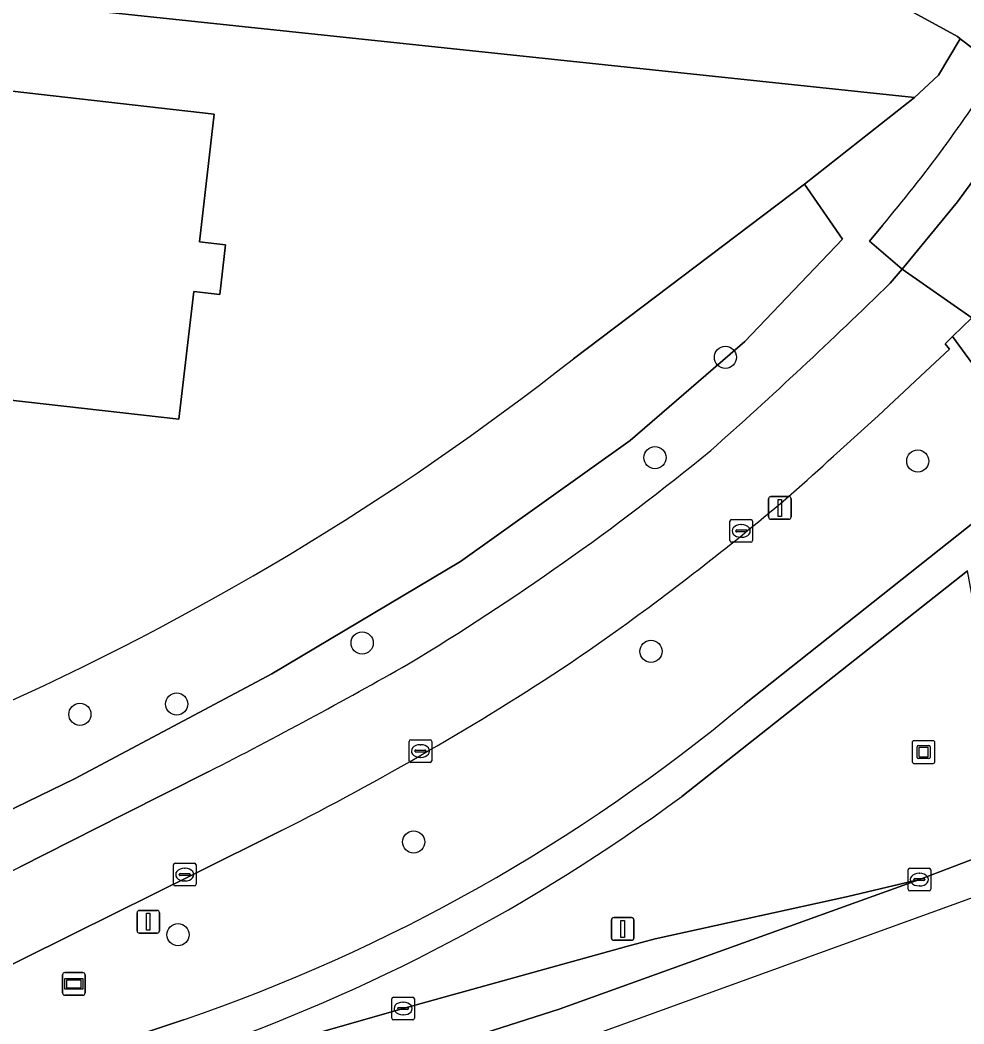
# Model space of a CAD drawing. Extents: x 161385 to 162589, y 388479 to 389756.
# Drawn here: x 162419.14 to 162460.73, y 388600.18 to 388644.42 of the extents above; entities that cross this region are included whole.
import ezdxf

# ---------------------------------------------------------------- set-up
doc = ezdxf.new("R2010")
doc.units = 0
for name, color, linetype in [('IMGEO_Berm_groen', 7, 'Continuous'), ('IMGEO_Boom', 7, 'Continuous'), ('IMGEO_Erf', 7, 'Continuous'), ('IMGEO_Fietspad_gesloten', 7, 'Continuous'), ('IMGEO_Gemengd_bos', 7, 'Continuous'), ('IMGEO_Kolk', 7, 'Continuous'), ('IMGEO_Kunstobject', 7, 'Continuous'), ('IMGEO_Lichtmast', 7, 'Continuous'), ('IMGEO_Loofbos', 7, 'Continuous'), ('IMGEO_OVBaan_gesloten', 7, 'Continuous'), ('IMGEO_Pand', 7, 'Continuous'), ('IMGEO_Rijbaan_regionaal_gesloten', 7, 'Continuous'), ('IMGEO_Voetpad_open', 7, 'Continuous'), ('IMGEO_Wegwijzer', 7, 'Continuous')]:
    doc.layers.add(name, color=color, linetype=linetype)

msp = doc.modelspace()

# ---------------------------------------------------------------- linework, layer by layer
at = {"layer": 'IMGEO_Berm_groen'}
for points in [[(162462.262, 388642.323), (162460.571, 388643.599), (162459.614, 388641.987), (162458.56, 388641.004), (162453.713, 388637.19), (162455.384, 388634.766), (162451.072, 388630.259), (162446.03, 388625.898), (162438.552, 388620.566), (162430.234, 388615.611), (162421.535, 388610.986), (162412.176, 388606.436), (162401.393, 388601.881), (162387.438, 388596.63), (162370.691, 388590.864), (162344.37, 388582.129), (162341.494, 388581.25), (162341.375, 388581.215), (162341.587, 388580.462)], [(162457.485, 388632.834), (162458.012, 388633.446), (162456.572, 388634.679), (162457.142, 388635.371)], [(162451.064, 388614.276), (162465.308, 388625.576), (162463.567, 388627.936), (162462.62, 388627.207), (162460.226, 388630.47), (162459.903, 388630.161), (162460.096, 388629.923), (162458.824, 388628.727), (162456.96, 388626.974), (162454.987, 388625.208)], [(162455.619, 388605.79), (162458.771, 388606.543), (162463.099, 388608.193), (162460.895, 388620.148), (162448.295, 388610.207)], [(162419.137, 388607.105), (162423.689, 388609.415), (162427.458, 388611.305)], [(162430.661, 388608.704), (162426.76, 388606.773), (162421.494, 388604.156), (162414.24, 388600.557), (162414.128, 388600.779), (162413.428, 388600.435)], [(162426.831, 388598.923), (162422.379, 388597.401), (162421.143, 388597.01), (162421.249, 388596.636), (162422.706, 388597.053), (162436.019, 388600.859), (162445.866, 388603.593), (162447.132, 388603.938), (162455.619, 388605.79)], [(162363.85, 388577.725), (162383.514, 388584.168), (162398.918, 388589.281), (162403.167, 388590.71), (162402.625, 388592.63), (162404.063, 388593.055), (162403.535, 388594.765), (162411.504, 388597.441), (162412.138, 388595.631), (162422.09, 388598.952), (162426.385, 388600.374)]]:
    msp.add_lwpolyline(points, dxfattribs=at)
for centre, radius, start, end in [((162407.768, 388677.096), 64.643, 319.80001, 327.45828), ((162299.264, 388794.47), 226.186, 311.64805, 314.38814), ((162377.617, 388713.243), 113.512, 301.10247, 309.34149), ((162406.171, 388677.703), 71.685, 308.90645, 312.92001), ((162376.902, 388713.113), 117.623, 304.41636, 309.16834), ((162330.521, 388801.565), 213.531, 296.99868, 299.6805), ((162372.2, 388724.211), 129.459, 296.84523, 303.35689), ((162400.907, 388674.459), 78.344, 288.97823, 309.80802), ((162400.721, 388674.645), 80.097, 289.02508, 306.4383), ((162330.911, 388783.216), 196.975, 292.0578, 296.60944)]:
    msp.add_arc(centre, radius, start, end, dxfattribs=at)
at = {"layer": 'IMGEO_Boom'}
for centre in [(162450.223, 388629.56), (162447.118, 388625.139), (162458.699, 388624.988), (162434.212, 388616.97), (162446.939, 388616.601), (162426.041, 388614.277), (162421.773, 388613.825), (162436.479, 388608.202), (162426.098, 388604.114)]:
    msp.add_circle(centre, 0.489, dxfattribs=at)
at = {"layer": 'IMGEO_Erf'}
for points in [[(162443.528, 388629.496), (162453.713, 388637.19), (162458.56, 388641.004), (162341.543, 388653.38), (162336.168, 388605.315)], [(162390.016, 388628.438), (162398.937, 388627.406), (162399.203, 388629.887), (162396.627, 388630.185), (162398.136, 388643.638), (162427.698, 388640.274), (162427.045, 388634.643), (162428.187, 388634.51), (162427.935, 388632.335), (162426.793, 388632.467), (162426.14, 388626.836), (162401.551, 388629.604), (162400.817, 388623.09), (162398.745, 388623.324), (162398.296, 388619.337), (162354.873, 388604.894), (162348.899, 388622.855), (162353.326, 388624.319)]]:
    msp.add_lwpolyline(points, dxfattribs=at)
msp.add_arc((162368.506, 388725.005), 121.45, 293.82735, 308.14949, dxfattribs=at)
at = {"layer": 'IMGEO_Fietspad_gesloten'}
for points in [[(162454.958, 388646.611), (162457.403, 388645.374), (162460.446, 388643.694), (162460.571, 388643.599), (162462.262, 388642.323)], [(162462.242, 388638.868), (162460.45, 388636.412), (162460.447, 388636.409), (162458.012, 388633.446), (162461.088, 388631.296)], [(162454.987, 388625.208), (162456.96, 388626.974), (162458.824, 388628.727), (162460.096, 388629.923), (162459.903, 388630.161), (162460.226, 388630.47), (162461.088, 388631.296), (162458.012, 388633.446), (162457.485, 388632.834)], [(162427.458, 388611.305), (162423.689, 388609.415), (162419.137, 388607.105)], [(162413.428, 388600.435), (162414.128, 388600.779), (162414.24, 388600.557), (162421.494, 388604.156), (162426.76, 388606.773), (162430.661, 388608.704)]]:
    msp.add_lwpolyline(points, dxfattribs=at)
for centre, radius, start, end in [((162299.264, 388794.47), 226.186, 311.64805, 314.38814), ((162377.617, 388713.243), 113.512, 301.10247, 309.34149), ((162406.171, 388677.703), 71.685, 308.90645, 312.92001), ((162376.902, 388713.113), 117.623, 304.41636, 309.16834), ((162330.521, 388801.565), 213.531, 296.99868, 299.6805), ((162372.2, 388724.211), 129.459, 296.84523, 303.35689), ((162330.911, 388783.216), 196.975, 292.0578, 296.60944)]:
    msp.add_arc(centre, radius, start, end, dxfattribs=at)
at = {"layer": 'IMGEO_Gemengd_bos'}
msp.add_lwpolyline([(162341.994, 388657.41), (162341.543, 388653.38), (162458.56, 388641.004), (162459.614, 388641.987), (162460.571, 388643.599), (162460.446, 388643.694), (162457.403, 388645.374), (162454.958, 388646.611), (162343.501, 388659.601)], dxfattribs=at)
at = {"layer": 'IMGEO_Kolk'}
for p, q in [((162450.417, 388621.484), (162450.417, 388622.336)), ((162450.492, 388622.41), (162451.344, 388622.41)), ((162450.905, 388622.19), (162450.93, 388622.19)), ((162451.418, 388622.336), (162451.418, 388621.484)), ((162450.676, 388621.904), (162450.676, 388621.916)), ((162451.114, 388621.867), (162450.716, 388621.867)), ((162450.719, 388621.953), (162451.117, 388621.953)), ((162451.16, 388621.916), (162451.16, 388621.904)), ((162451.344, 388621.41), (162450.492, 388621.41)), ((162450.928, 388621.63), (162450.903, 388621.63)), ((162436.282, 388611.781), (162436.282, 388612.633)), ((162436.357, 388612.707), (162437.209, 388612.707)), ((162436.77, 388612.487), (162436.795, 388612.487)), ((162437.283, 388612.633), (162437.283, 388611.781)), ((162436.541, 388612.201), (162436.541, 388612.213)), ((162436.979, 388612.164), (162436.581, 388612.164)), ((162436.584, 388612.25), (162436.982, 388612.25)), ((162436.793, 388611.927), (162436.768, 388611.927)), ((162437.025, 388612.213), (162437.025, 388612.201)), ((162437.209, 388611.707), (162436.357, 388611.707)), ((162425.894, 388606.335), (162425.894, 388607.187)), ((162425.969, 388607.261), (162426.821, 388607.261)), ((162426.895, 388607.187), (162426.895, 388606.335)), ((162426.153, 388606.755), (162426.153, 388606.767)), ((162426.591, 388606.718), (162426.193, 388606.718)), ((162426.196, 388606.804), (162426.594, 388606.804)), ((162426.382, 388607.041), (162426.407, 388607.041)), ((162426.637, 388606.767), (162426.637, 388606.755)), ((162458.27, 388606.118), (162458.27, 388606.97)), ((162458.345, 388607.044), (162459.197, 388607.044)), ((162458.758, 388606.824), (162458.783, 388606.824)), ((162459.271, 388606.97), (162459.271, 388606.118)), ((162426.821, 388606.261), (162425.969, 388606.261)), ((162426.405, 388606.481), (162426.38, 388606.481)), ((162458.529, 388606.538), (162458.529, 388606.55)), ((162458.967, 388606.501), (162458.569, 388606.501)), ((162458.572, 388606.587), (162458.97, 388606.587)), ((162458.781, 388606.264), (162458.756, 388606.264)), ((162459.013, 388606.55), (162459.013, 388606.538)), ((162459.197, 388606.044), (162458.345, 388606.044)), ((162435.593, 388601.36), (162436.445, 388601.36)), ((162435.518, 388600.434), (162435.518, 388601.286)), ((162435.777, 388600.854), (162435.777, 388600.866)), ((162435.82, 388600.903), (162436.218, 388600.903)), ((162436.006, 388601.14), (162436.031, 388601.14)), ((162436.261, 388600.866), (162436.261, 388600.854)), ((162436.519, 388601.286), (162436.519, 388600.434)), ((162436.215, 388600.817), (162435.817, 388600.817)), ((162436.029, 388600.58), (162436.004, 388600.58)), ((162436.445, 388600.36), (162435.593, 388600.36))]:
    msp.add_line(p, q, dxfattribs=at)
for points in [[(162450.417, 388621.484), (162450.417, 388622.336)], [(162450.492, 388622.41), (162451.344, 388622.41)], [(162451.418, 388622.336), (162451.418, 388621.484)], [(162451.344, 388621.41), (162450.492, 388621.41)], [(162436.282, 388611.781), (162436.282, 388612.633)], [(162436.357, 388612.707), (162437.209, 388612.707)], [(162437.283, 388612.633), (162437.283, 388611.781)], [(162437.209, 388611.707), (162436.357, 388611.707)], [(162425.894, 388606.335), (162425.894, 388607.187)], [(162425.969, 388607.261), (162426.821, 388607.261)], [(162426.895, 388607.187), (162426.895, 388606.335)], [(162458.27, 388606.118), (162458.27, 388606.97)], [(162458.345, 388607.044), (162459.197, 388607.044)], [(162459.271, 388606.97), (162459.271, 388606.118)], [(162426.821, 388606.261), (162425.969, 388606.261)], [(162459.197, 388606.044), (162458.345, 388606.044)], [(162435.593, 388601.36), (162436.445, 388601.36)], [(162435.518, 388600.434), (162435.518, 388601.286)], [(162436.519, 388601.286), (162436.519, 388600.434)], [(162436.445, 388600.36), (162435.593, 388600.36)]]:
    msp.add_lwpolyline(points, dxfattribs=at)
for centre, radius, start, end in [((162450.494, 388622.334), 0.0765, 91.552, 178.448), ((162450.494, 388622.334), 0.0765, 91.552, 178.448), ((162451.342, 388622.334), 0.0765, 1.552, 88.448), ((162451.342, 388622.334), 0.0765, 1.552, 88.448), ((162450.716, 388621.913), 0.0403, 85.8775, 175.7526), ((162450.713, 388621.903), 0.0366, 178.938, 274.7102), ((162451.117, 388621.91), 0.043, 264.8664, 352.4533), ((162451.121, 388621.915), 0.0386, 1.7309, 96.639), ((162450.494, 388621.486), 0.0765, 181.552, 268.448), ((162450.494, 388621.486), 0.0765, 181.552, 268.448), ((162451.342, 388621.486), 0.0765, 271.552, 358.448), ((162451.342, 388621.486), 0.0765, 271.552, 358.448), ((162436.359, 388612.631), 0.0765, 91.552, 178.448), ((162436.359, 388612.631), 0.0765, 91.552, 178.448), ((162437.207, 388612.631), 0.0765, 1.552, 88.448), ((162437.207, 388612.631), 0.0765, 1.552, 88.448), ((162436.581, 388612.21), 0.0403, 85.8775, 175.7526), ((162436.578, 388612.2), 0.0366, 178.938, 274.7102), ((162436.982, 388612.207), 0.043, 264.8664, 352.4533), ((162436.986, 388612.212), 0.0386, 1.7309, 96.639), ((162436.359, 388611.783), 0.0765, 181.552, 268.448), ((162436.359, 388611.783), 0.0765, 181.552, 268.448), ((162437.207, 388611.783), 0.0765, 271.552, 358.448), ((162437.207, 388611.783), 0.0765, 271.552, 358.448), ((162425.971, 388607.185), 0.0765, 91.552, 178.448), ((162425.971, 388607.185), 0.0765, 91.552, 178.448), ((162426.819, 388607.185), 0.0765, 1.552, 88.448), ((162426.819, 388607.185), 0.0765, 1.552, 88.448), ((162426.193, 388606.764), 0.0403, 85.8775, 175.7526), ((162426.19, 388606.754), 0.0366, 178.938, 274.7102), ((162426.594, 388606.761), 0.043, 264.8664, 352.4533), ((162426.598, 388606.766), 0.0386, 1.7309, 96.639), ((162458.347, 388606.968), 0.0765, 91.552, 178.448), ((162458.347, 388606.968), 0.0765, 91.552, 178.448), ((162459.195, 388606.968), 0.0765, 1.552, 88.448), ((162459.195, 388606.968), 0.0765, 1.552, 88.448), ((162425.971, 388606.337), 0.0765, 181.552, 268.448), ((162425.971, 388606.337), 0.0765, 181.552, 268.448), ((162426.819, 388606.337), 0.0765, 271.552, 358.448), ((162426.819, 388606.337), 0.0765, 271.552, 358.448), ((162458.569, 388606.547), 0.0403, 85.8775, 175.7526), ((162458.566, 388606.537), 0.0366, 178.938, 274.7102), ((162458.97, 388606.544), 0.043, 264.8664, 352.4533), ((162458.974, 388606.549), 0.0386, 1.7309, 96.639), ((162458.347, 388606.12), 0.0765, 181.552, 268.448), ((162458.347, 388606.12), 0.0765, 181.552, 268.448), ((162459.195, 388606.12), 0.0765, 271.552, 358.448), ((162459.195, 388606.12), 0.0765, 271.552, 358.448), ((162435.595, 388601.284), 0.0765, 91.552, 178.448), ((162435.595, 388601.284), 0.0765, 91.552, 178.448), ((162436.443, 388601.284), 0.0765, 1.552, 88.448), ((162436.443, 388601.284), 0.0765, 1.552, 88.448), ((162435.817, 388600.863), 0.0403, 85.8775, 175.7526), ((162436.222, 388600.865), 0.0386, 1.7309, 96.639), ((162435.595, 388600.436), 0.0765, 181.552, 268.448), ((162435.595, 388600.436), 0.0765, 181.552, 268.448), ((162435.814, 388600.853), 0.0366, 178.938, 274.7102), ((162436.218, 388600.86), 0.043, 264.8664, 352.4533), ((162436.443, 388600.436), 0.0765, 271.552, 358.448), ((162436.443, 388600.436), 0.0765, 271.552, 358.448)]:
    msp.add_arc(centre, radius, start, end, dxfattribs=at)
for centre, major_axis, ratio, start_param, end_param in [((162450.904, 388621.91), (-0.387, 0.002), 0.722429, 4.712389, 7.853982), ((162450.929, 388621.91), (-0.39, 0.002), 0.717154, 1.570796, 4.712389), ((162436.769, 388612.207), (-0.387, 0.002), 0.722429, 4.712389, 7.853982), ((162436.794, 388612.207), (-0.39, 0.002), 0.717154, 1.570796, 4.712389), ((162426.381, 388606.761), (-0.387, 0.002), 0.722429, 4.712389, 7.853982), ((162426.406, 388606.761), (-0.39, 0.002), 0.717154, 1.570796, 4.712389), ((162458.757, 388606.544), (-0.387, 0.002), 0.722429, 4.712389, 7.853982), ((162458.782, 388606.544), (-0.39, 0.002), 0.717154, 1.570796, 4.712389), ((162436.005, 388600.86), (-0.387, 0.002), 0.722429, 4.712389, 7.853982), ((162436.03, 388600.86), (-0.39, 0.002), 0.717154, 1.570796, 4.712389)]:
    msp.add_ellipse(centre, major_axis=major_axis, ratio=ratio, start_param=start_param, end_param=end_param, dxfattribs=at)
at = {"layer": 'IMGEO_Kunstobject'}
for p, q in [((162458.454, 388612.577), (162458.454, 388611.736)), ((162458.454, 388612.577), (162458.454, 388611.736)), ((162459.37, 388612.661), (162458.529, 388612.661)), ((162459.37, 388612.661), (162458.529, 388612.661)), ((162458.668, 388611.925), (162458.668, 388612.399)), ((162458.718, 388612.449), (162459.192, 388612.449)), ((162459.142, 388612.369), (162458.768, 388612.369)), ((162459.242, 388612.399), (162459.242, 388611.925)), ((162459.454, 388611.745), (162459.454, 388612.586)), ((162459.454, 388611.745), (162459.454, 388612.586)), ((162458.748, 388612.349), (162458.748, 388611.975)), ((162458.768, 388611.955), (162459.142, 388611.955)), ((162459.162, 388611.975), (162459.162, 388612.349)), ((162458.538, 388611.661), (162459.379, 388611.661)), ((162458.538, 388611.661), (162459.379, 388611.661)), ((162459.192, 388611.875), (162458.718, 388611.875))]:
    msp.add_line(p, q, dxfattribs=at)
for centre, radius, start, end in [((162458.532, 388612.583), 0.0779, 92.4484, 184.2845), ((162458.532, 388612.583), 0.0779, 92.4484, 184.2845), ((162458.718, 388612.399), 0.05, 90, 180), ((162458.768, 388612.349), 0.02, 90, 180), ((162459.142, 388612.349), 0.02, 360, 90), ((162459.192, 388612.399), 0.05, 360, 90), ((162459.376, 388612.583), 0.0779, 2.4484, 94.2845), ((162459.376, 388612.583), 0.0779, 2.4484, 94.2845), ((162458.718, 388611.925), 0.05, 180, 270), ((162458.768, 388611.975), 0.02, 180, 270), ((162459.142, 388611.975), 0.02, 270, 0), ((162459.192, 388611.925), 0.05, 270, 0), ((162458.532, 388611.739), 0.0779, 182.4484, 274.2845), ((162458.532, 388611.739), 0.0779, 182.4484, 274.2845), ((162459.376, 388611.739), 0.0779, 272.4484, 4.2845), ((162459.376, 388611.739), 0.0779, 272.4484, 4.2845)]:
    msp.add_arc(centre, radius, start, end, dxfattribs=at)
at = {"layer": 'IMGEO_Lichtmast'}
for p, q in [((162452.126, 388622.524), (162452.126, 388623.324)), ((162452.126, 388623.324), (162452.126, 388622.524)), ((162452.226, 388623.424), (162453.016, 388623.424)), ((162453.016, 388623.424), (162452.226, 388623.424)), ((162453.116, 388623.324), (162453.116, 388622.524)), ((162453.116, 388622.524), (162453.116, 388623.324)), ((162453.016, 388622.424), (162452.226, 388622.424)), ((162452.226, 388622.424), (162453.016, 388622.424)), ((162424.29, 388604.281), (162424.29, 388605.081)), ((162424.29, 388605.081), (162424.29, 388604.281)), ((162424.39, 388605.181), (162425.18, 388605.181)), ((162425.18, 388605.181), (162424.39, 388605.181)), ((162425.28, 388605.081), (162425.28, 388604.281)), ((162425.28, 388604.281), (162425.28, 388605.081)), ((162445.3, 388604.865), (162446.09, 388604.865)), ((162446.09, 388604.865), (162445.3, 388604.865)), ((162445.2, 388603.965), (162445.2, 388604.765)), ((162445.2, 388604.765), (162445.2, 388603.965)), ((162446.19, 388604.765), (162446.19, 388603.965)), ((162446.19, 388603.965), (162446.19, 388604.765)), ((162425.18, 388604.181), (162424.39, 388604.181)), ((162424.39, 388604.181), (162425.18, 388604.181)), ((162446.09, 388603.865), (162445.3, 388603.865)), ((162445.3, 388603.865), (162446.09, 388603.865))]:
    msp.add_line(p, q, dxfattribs=at)
for points in [[(162452.546, 388623.299), (162452.696, 388623.299), (162452.696, 388622.549), (162452.546, 388622.549), (162452.546, 388623.299)], [(162424.71, 388605.056), (162424.86, 388605.056), (162424.86, 388604.306), (162424.71, 388604.306), (162424.71, 388605.056)], [(162445.62, 388604.74), (162445.77, 388604.74), (162445.77, 388603.99), (162445.62, 388603.99), (162445.62, 388604.74)]]:
    msp.add_lwpolyline(points, dxfattribs=at)
for centre, start, end in [((162452.226, 388623.324), 90, 180), ((162452.226, 388623.324), 90, 180), ((162453.016, 388623.324), 0, 90), ((162453.016, 388623.324), 360, 90), ((162452.226, 388622.524), 180, 270), ((162452.226, 388622.524), 180, 270), ((162453.016, 388622.524), 270, 0), ((162453.016, 388622.524), 270, 0), ((162424.39, 388605.081), 90, 180), ((162424.39, 388605.081), 90, 180), ((162425.18, 388605.081), 0, 90), ((162425.18, 388605.081), 360, 90), ((162445.3, 388604.765), 90, 180), ((162445.3, 388604.765), 90, 180), ((162446.09, 388604.765), 0, 90), ((162446.09, 388604.765), 360, 90), ((162424.39, 388604.281), 180, 270), ((162424.39, 388604.281), 180, 270), ((162425.18, 388604.281), 270, 0), ((162425.18, 388604.281), 270, 0), ((162445.3, 388603.965), 180, 270), ((162445.3, 388603.965), 180, 270), ((162446.09, 388603.965), 270, 0), ((162446.09, 388603.965), 270, 0)]:
    msp.add_arc(centre, 0.1, start, end, dxfattribs=at)
at = {"layer": 'IMGEO_Loofbos'}
msp.add_lwpolyline([(162412.176, 388606.436), (162421.535, 388610.986), (162430.234, 388615.611), (162438.552, 388620.566), (162446.03, 388625.898), (162451.072, 388630.259), (162455.384, 388634.766), (162453.713, 388637.19), (162443.528, 388629.496)], dxfattribs=at)
msp.add_arc((162368.506, 388725.005), 121.45, 293.82735, 308.14949, dxfattribs=at)
at = {"layer": 'IMGEO_OVBaan_gesloten'}
msp.add_lwpolyline([(162429.724, 388596.61), (162442.89, 388600.83), (162458.771, 388606.543), (162455.619, 388605.79), (162447.132, 388603.938), (162445.866, 388603.593), (162436.019, 388600.859), (162422.706, 388597.053), (162421.249, 388596.636), (162419.453, 388596.123), (162417.539, 388595.543), (162404.377, 388591.117), (162403.167, 388590.71), (162398.918, 388589.281), (162383.514, 388584.168), (162363.85, 388577.725), (162402.12, 388587.195)], close=True, dxfattribs=at)
at = {"layer": 'IMGEO_Pand'}
msp.add_lwpolyline([(162353.326, 388624.319), (162348.899, 388622.855), (162354.873, 388604.894), (162398.296, 388619.337), (162398.745, 388623.324), (162400.817, 388623.09), (162401.551, 388629.604), (162426.14, 388626.836), (162426.793, 388632.467), (162427.935, 388632.335), (162428.187, 388634.51), (162427.045, 388634.643), (162427.698, 388640.274), (162398.136, 388643.638), (162396.627, 388630.185), (162399.203, 388629.887), (162398.937, 388627.406), (162390.016, 388628.438)], dxfattribs=at)
at = {"layer": 'IMGEO_Rijbaan_regionaal_gesloten'}
msp.add_lwpolyline([(162410.576, 388587.449), (162462.328, 388606.187), (162475.796, 388614.595), (162475.407, 388615.09), (162473.786, 388614.009), (162473.386, 388613.743), (162473.126, 388613.568), (162471.249, 388612.443), (162471.044, 388612.318), (162465.961, 388609.538), (162463.443, 388608.355), (162463.099, 388608.193), (162458.771, 388606.543), (162442.89, 388600.83), (162429.724, 388596.61), (162402.12, 388587.195)], dxfattribs=at)
at = {"layer": 'IMGEO_Voetpad_open'}
for points in [[(162457.142, 388635.371), (162456.572, 388634.679), (162458.012, 388633.446), (162460.447, 388636.409), (162460.45, 388636.412), (162462.242, 388638.868)], [(162461.088, 388631.296), (162460.226, 388630.47), (162462.62, 388627.207), (162463.567, 388627.936), (162465.308, 388625.576), (162451.064, 388614.276)], [(162448.295, 388610.207), (162460.895, 388620.148)], [(162426.385, 388600.374), (162422.09, 388598.952), (162412.138, 388595.631), (162411.504, 388597.441), (162403.535, 388594.765), (162404.063, 388593.055), (162402.625, 388592.63), (162403.167, 388590.71), (162404.377, 388591.117), (162417.539, 388595.543), (162419.453, 388596.123), (162421.249, 388596.636), (162421.143, 388597.01), (162422.379, 388597.401), (162426.831, 388598.923)]]:
    msp.add_lwpolyline(points, dxfattribs=at)
for centre, radius, start, end in [((162407.768, 388677.096), 64.643, 319.80001, 327.45828), ((162400.907, 388674.459), 78.344, 288.97823, 309.80802), ((162400.721, 388674.645), 80.097, 289.02508, 306.4383)]:
    msp.add_arc(centre, radius, start, end, dxfattribs=at)
at = {"layer": 'IMGEO_Wegwijzer'}
for p, q in [((162421.01, 388601.544), (162421.01, 388602.344)), ((162421.01, 388602.344), (162421.01, 388601.544)), ((162421.11, 388602.444), (162421.9, 388602.444)), ((162421.9, 388602.444), (162421.11, 388602.444)), ((162422, 388602.344), (162422, 388601.544)), ((162422, 388601.544), (162422, 388602.344)), ((162421.9, 388601.444), (162421.11, 388601.444)), ((162421.11, 388601.444), (162421.9, 388601.444))]:
    msp.add_line(p, q, dxfattribs=at)
for points in [[(162421.111, 388602.176), (162421.899, 388602.176), (162421.899, 388601.712), (162421.111, 388601.712), (162421.111, 388602.176)], [(162421.176, 388602.111), (162421.176, 388601.777), (162421.834, 388601.777), (162421.834, 388602.111), (162421.176, 388602.111)]]:
    msp.add_lwpolyline(points, dxfattribs=at)
for centre, start, end in [((162421.11, 388602.344), 90, 180), ((162421.11, 388602.344), 90, 180), ((162421.9, 388602.344), 0, 90), ((162421.9, 388602.344), 360, 90), ((162421.11, 388601.544), 180, 270), ((162421.11, 388601.544), 180, 270), ((162421.9, 388601.544), 270, 0), ((162421.9, 388601.544), 270, 0)]:
    msp.add_arc(centre, 0.1, start, end, dxfattribs=at)

doc.saveas('drawing.dxf')
